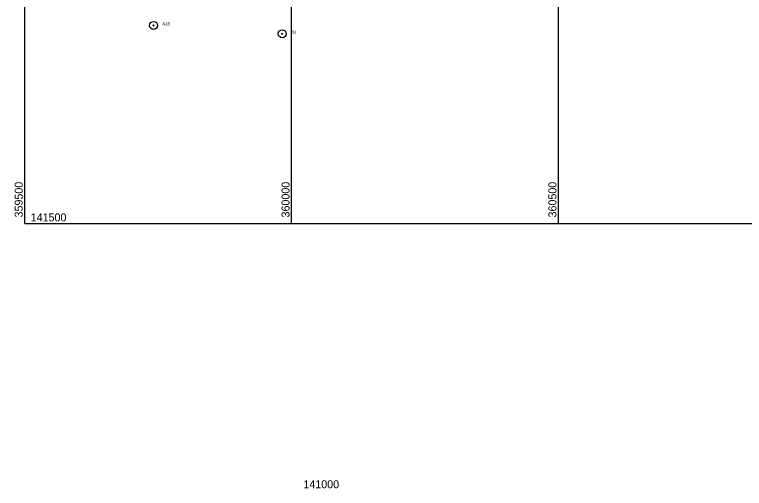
# Model space of a CAD drawing. Extents: x 353423 to 364002, y 127000 to 201942.
# Drawn here: x 359481 to 360848, y 141004 to 141891 of the extents above; entities that cross this region are included whole.
import ezdxf

# ---------------------------------------------------------------- set-up
doc = ezdxf.new("R2010")
doc.units = 0
doc.layers.add('E_LAND_TreeLine', color=7, linetype='Continuous')
doc.layers.add('E_RDWY_AsphConc', color=7, linetype='Continuous')

msp = doc.modelspace()

# ---------------------------------------------------------------- linework, layer by layer
at = {"layer": 'E_LAND_TreeLine'}
for p, q in [((359500, 141500), (359500, 144000)), ((360000, 141500), (360000, 144000)), ((360500, 141500), (360500, 144000)), ((359500, 141500), (364000, 141500))]:
    msp.add_line(p, q, dxfattribs=at)
at = {"layer": 'E_RDWY_AsphConc'}
for centre, radius in [((359741.5, 141870.9), 7.5), ((359741.5, 141870.9), 7.5), ((359741.5, 141870.9), 0.96), ((359741.5, 141870.9), 0.96), ((359982.6, 141855.3), 7.5), ((359982.6, 141855.3), 7.5), ((359982.6, 141855.3), 0.96), ((359982.6, 141855.3), 0.96)]:
    msp.add_circle(centre, radius, dxfattribs=at)

# ---------------------------------------------------------------- texts
at = {"layer": 'E_LAND_TreeLine'}
for s, p in [('  359500  ', (359496.2, 141500)), ('  360000  ', (359996.2, 141500)), ('  360500  ', (360496.2, 141500))]:
    msp.add_text(s, height=15, rotation=90, dxfattribs=at).set_placement(p)
for s, p in [('  141500  ', (359500, 141503.8)), ('  141000  ', (360011, 141003.8))]:
    msp.add_text(s, height=15, dxfattribs=at).set_placement(p)
at = {"layer": 'E_RDWY_AsphConc'}
for s, p in [('A28', (359757.5, 141870.9)), ('A28', (359757.5, 141870.9)), ('28', (359998.6, 141855.3)), ('28', (359998.6, 141855.3))]:
    msp.add_text(s, height=6, dxfattribs=at).set_placement(p)

doc.saveas('drawing.dxf')
